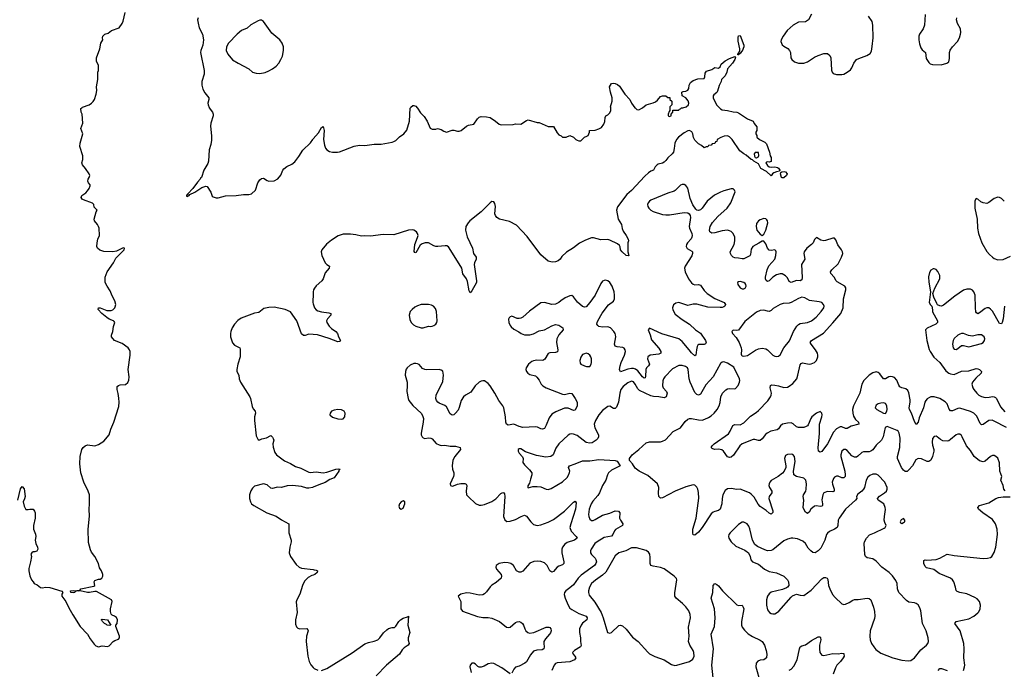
# Model space of a CAD drawing. Header units: inches. Extents: x 1834610 to 2027685, y 642842 to 774116.
# Tile 394 of 632: x 1986761 to 1997622, y 673804 to 680971. Entities that reach past the tile are written whole.
import ezdxf

# ---------------------------------------------------------------- set-up
doc = ezdxf.new("R2010")
doc.units = ezdxf.units.IN
doc.header["$MEASUREMENT"] = 0
for name, color, linetype in [('B9687', 7, 'Continuous'), ('B9688', 7, 'Continuous'), ('B9697', 7, 'Continuous'), ('B9698', 7, 'Continuous')]:
    doc.layers.add(name, color=color, linetype=linetype)

msp = doc.modelspace()

# ---------------------------------------------------------------- linework, layer by layer
at = {"layer": 'B9687', "color": 5, "elevation": 180}
for points in [[(1986742, 675670), (1986770, 675794), (1986790, 675822), (1986810, 675794), (1986821, 675710), (1986816, 675684), (1986801, 675650), (1986810, 675602), (1986830, 675565), (1986855, 675565), (1986872, 675572), (1986910, 675572), (1986925, 675550), (1986931, 675530), (1986931, 675470), (1986912, 675390), (1986912, 675350), (1986935, 675295), (1986938, 675270), (1986932, 675230), (1986938, 675190), (1986958, 675150), (1986962, 675130), (1986950, 675106), (1986930, 675098), (1986910, 675098), (1986894, 675090), (1986885, 675075), (1986891, 675050), (1986882, 674990), (1986863, 674917), (1986862, 674890), (1986874, 674834), (1986891, 674791), (1986911, 674770), (1986922, 674750), (1986954, 674734), (1986990, 674705), (1987010, 674701), (1987050, 674710), (1987092, 674708), (1987226, 674666), (1987238, 674650), (1987226, 674634), (1987227, 674610), (1987272, 674552), (1987302, 674482), (1987346, 674406), (1987430, 674277), (1987510, 674192), (1987539, 674139), (1987581, 674081), (1987601, 674061), (1987630, 674052), (1987670, 674061), (1987730, 674055), (1987750, 674062), (1987794, 674110), (1987810, 674121), (1987850, 674135), (1987864, 674150), (1987864, 674170), (1987823, 674277), (1987822, 674290), (1987835, 674310), (1987841, 674350), (1987830, 674374), (1987808, 674390), (1987781, 674401), (1987772, 674412), (1987762, 674442), (1987762, 674470), (1987783, 674550), (1987773, 674570), (1987610, 674662), (1987590, 674663), (1987531, 674650), (1987510, 674650), (1987430, 674668), (1987391, 674669), (1987377, 674663), (1987365, 674650), (1987350, 674646), (1987327, 674650), (1987323, 674670), (1987355, 674675), (1987410, 674670), (1987425, 674675), (1987435, 674690), (1987579, 674721), (1987589, 674730), (1987582, 674770), (1987590, 674782), (1987630, 674798), (1987650, 674798), (1987668, 674810), (1987678, 674830), (1987678, 674850), (1987662, 674890), (1987642, 674922), (1987629, 674970), (1987590, 675048), (1987555, 675095), (1987542, 675122), (1987521, 675201), (1987518, 675350), (1987532, 675492), (1987526, 675570), (1987532, 675630), (1987530, 675730), (1987518, 675770), (1987470, 675870), (1987434, 675970), (1987424, 676070), (1987427, 676153), (1987447, 676230), (1987461, 676250), (1987483, 676270), (1987510, 676281), (1987590, 676270), (1987630, 676283), (1987690, 676321), (1987750, 676390), (1987766, 676454), (1987799, 676530), (1987855, 676705), (1987858, 676750), (1987854, 676794), (1987848, 676848), (1987836, 676890), (1987838, 676922), (1987850, 676936), (1987870, 676944), (1987930, 676947), (1987953, 676967), (1987966, 676994), (1987968, 677030), (1987958, 677110), (1987981, 677270), (1987980, 677310), (1987971, 677330), (1987956, 677350), (1987890, 677398), (1987807, 677430), (1987773, 677470), (1987775, 677490), (1987790, 677530), (1987795, 677585), (1987809, 677630), (1987802, 677642), (1987795, 677650), (1987750, 677665), (1987724, 677684), (1987666, 677730), (1987628, 677772), (1987629, 677790), (1987650, 677790), (1987723, 677763), (1987770, 677762), (1987790, 677770), (1987810, 677790), (1987816, 677804), (1987820, 677830), (1987811, 677870), (1987783, 677923), (1987761, 677981), (1987726, 678030), (1987705, 678070), (1987703, 678130), (1987727, 678190), (1987797, 678290), (1987822, 678338), (1987915, 678430), (1987918, 678450), (1987910, 678454), (1987896, 678450), (1987830, 678418), (1987790, 678411), (1987690, 678414), (1987647, 678427), (1987621, 678450), (1987614, 678470), (1987615, 678510), (1987623, 678550), (1987641, 678590), (1987637, 678670), (1987632, 678690), (1987620, 678710), (1987586, 678750), (1987583, 678770), (1987604, 678850), (1987615, 678870), (1987584, 678904), (1987579, 678930), (1987566, 678946), (1987464, 678984), (1987452, 678990), (1987440, 679010), (1987447, 679030), (1987490, 679059), (1987510, 679082), (1987528, 679110), (1987537, 679137), (1987537, 679150), (1987522, 679170), (1987514, 679190), (1987515, 679210), (1987529, 679231), (1987534, 679250), (1987529, 679270), (1987489, 679330), (1987455, 679370), (1987445, 679390), (1987457, 679430), (1987457, 679470), (1987426, 679570), (1987429, 679610), (1987456, 679710), (1987434, 679770), (1987457, 679830), (1987449, 679930), (1987439, 679950), (1987435, 679990), (1987446, 680000)], [(1988852, 680000), (1988888, 679950), (1988896, 679930), (1988895, 679910), (1988871, 679829), (1988865, 679795), (1988878, 679690), (1988877, 679643), (1988868, 679592), (1988850, 679534), (1988844, 679410), (1988837, 679383), (1988791, 679310), (1988765, 679230), (1988757, 679223), (1988753, 679210), (1988721, 679179), (1988672, 679108), (1988617, 679050), (1988617, 679043), (1988610, 679041), (1988602, 679030), (1988603, 679023), (1988610, 679021), (1988629, 679030), (1988638, 679042), (1988692, 679068), (1988770, 679119), (1988813, 679133), (1988831, 679130), (1988868, 679068), (1988885, 679025), (1988896, 679016), (1988927, 679007), (1988950, 679006), (1989030, 679026), (1989150, 679032), (1989230, 679042), (1989290, 679042), (1989319, 679050), (1989363, 679090), (1989387, 679170), (1989410, 679203), (1989430, 679219), (1989450, 679221), (1989490, 679195), (1989510, 679188), (1989570, 679193), (1989610, 679214), (1989643, 679257), (1989664, 679310), (1989675, 679325), (1989707, 679350), (1989763, 679377), (1989796, 679404), (1989840, 679460), (1989885, 679530), (1989968, 679612), (1989995, 679650), (1990000, 679656)], [(1990000, 677970), (1989997, 677950), (1989996, 677850), (1990000, 677836)], [(1990000, 677498), (1989950, 677502), (1989910, 677488), (1989890, 677486), (1989870, 677506), (1989820, 677650), (1989750, 677746), (1989690, 677775), (1989570, 677800), (1989510, 677797), (1989456, 677784), (1989398, 677742), (1989350, 677732), (1989204, 677676), (1989168, 677652), (1989129, 677611), (1989104, 677570), (1989089, 677530), (1989085, 677510), (1989088, 677470), (1989110, 677404), (1989130, 677381), (1989190, 677350), (1989195, 677335), (1989195, 677250), (1989169, 677171), (1989156, 677110), (1989156, 677090), (1989179, 677050), (1989182, 677010), (1989197, 676970), (1989301, 676810), (1989308, 676790), (1989324, 676704), (1989336, 676676), (1989359, 676650), (1989363, 676630), (1989351, 676590), (1989351, 676550), (1989370, 676378), (1989390, 676334), (1989410, 676335), (1989434, 676346), (1989482, 676358), (1989530, 676382), (1989550, 676365), (1989559, 676350), (1989563, 676330), (1989553, 676290), (1989556, 676256), (1989575, 676195), (1989595, 676170), (1989684, 676104), (1989750, 676076), (1989803, 676043), (1989861, 676021), (1989950, 675980), (1989970, 675975), (1990000, 675978)], [(1990000, 675814), (1989990, 675810), (1989950, 675802), (1989930, 675802), (1989870, 675819), (1989771, 675831), (1989710, 675827), (1989650, 675810), (1989610, 675814), (1989590, 675811), (1989550, 675799), (1989530, 675804), (1989490, 675838), (1989450, 675851), (1989350, 675823), (1989330, 675803), (1989310, 675773), (1989297, 675730), (1989295, 675690), (1989306, 675650), (1989320, 675630), (1989345, 675610), (1989489, 675529), (1989590, 675494), (1989650, 675454), (1989730, 675410), (1989730, 675310), (1989755, 675230), (1989757, 675210), (1989741, 675150), (1989735, 675090), (1989748, 675048), (1989810, 674959), (1989844, 674930), (1989870, 674920), (1990000, 674904)], [(1990000, 674844), (1989982, 674838), (1989944, 674816), (1989903, 674777), (1989881, 674730), (1989850, 674632), (1989818, 674570), (1989812, 674548), (1989821, 674430), (1989802, 674350), (1989802, 674302), (1989813, 674273), (1989830, 674257), (1989850, 674250), (1989930, 674253), (1989941, 674241), (1989945, 674230), (1989925, 674170), (1989922, 674110), (1989940, 673950), (1989956, 673890), (1989972, 673852), (1990000, 673822)]]:
    msp.add_lwpolyline(points, dxfattribs=at)
msp.add_lwpolyline([(1987750, 674287), (1987727, 674290), (1987719, 674299), (1987695, 674310), (1987675, 674330), (1987667, 674347), (1987659, 674350), (1987670, 674357), (1987731, 674351), (1987765, 674290)], close=True, dxfattribs=at)
at = {"layer": 'B9688', "color": 5, "elevation": 180}
for points in [[(1987446, 680000), (1987454, 680006), (1987529, 680031), (1987552, 680048), (1987572, 680068), (1987585, 680090), (1987605, 680150), (1987613, 680190), (1987609, 680231), (1987625, 680310), (1987624, 680390), (1987629, 680411), (1987629, 680469), (1987609, 680509), (1987609, 680550), (1987645, 680650), (1987655, 680710), (1987678, 680750), (1987675, 680770), (1987679, 680790), (1987701, 680810), (1987737, 680823), (1987775, 680850), (1987858, 680882), (1987893, 680927), (1987904, 680956), (1987924, 681050)], [(1988730, 680990), (1988724, 680970), (1988729, 680931), (1988742, 680882), (1988778, 680810), (1988788, 680750), (1988783, 680690), (1988758, 680630), (1988757, 680610), (1988797, 680410), (1988795, 680370), (1988772, 680290), (1988769, 680250), (1988783, 680203), (1988803, 680163), (1988849, 680110), (1988849, 680090), (1988837, 680050), (1988840, 680030), (1988850, 680002), (1988852, 680000)]]:
    msp.add_lwpolyline(points, dxfattribs=at)
at = {"layer": 'B9688', "color": 5, "elevation": 220}
msp.add_lwpolyline([(1989430, 680964), (1989410, 680964), (1989390, 680959), (1989310, 680914), (1989270, 680878), (1989209, 680851), (1989159, 680810), (1989063, 680710), (1989044, 680670), (1989039, 680630), (1989057, 680590), (1989110, 680529), (1989170, 680490), (1989289, 680430), (1989330, 680392), (1989370, 680382), (1989410, 680378), (1989470, 680389), (1989510, 680405), (1989551, 680429), (1989590, 680458), (1989618, 680490), (1989643, 680530), (1989660, 680570), (1989670, 680630), (1989670, 680670), (1989655, 680710), (1989630, 680748), (1989543, 680823), (1989450, 680949)], close=True, dxfattribs=at)
at = {"layer": 'B9697', "color": 5}
for points, elevation in [([(1994479, 680000), (1994490, 679986), (1994510, 679977), (1994570, 679970), (1994630, 679953), (1994670, 679951), (1994690, 679944), (1994790, 679878), (1994852, 679850), (1994864, 679824), (1994893, 679787), (1994894, 679750), (1994882, 679730), (1994882, 679710), (1994892, 679692), (1994893, 679673), (1994922, 679650), (1994980, 679620), (1995000, 679600), (1995031, 679510), (1995039, 679470), (1995051, 679450), (1995050, 679408), (1995030, 679399), (1995010, 679404), (1995000, 679400), (1994991, 679390), (1995010, 679363), (1995028, 679348), (1995050, 679345), (1995090, 679348), (1995121, 679341), (1995133, 679333), (1995146, 679310), (1995142, 679298), (1995110, 679293), (1995080, 679280), (1995066, 679270), (1995049, 679249), (1994997, 679297), (1994935, 679330), (1994910, 679379), (1994858, 679410), (1994844, 679424), (1994830, 679429), (1994776, 679476), (1994750, 679490), (1994705, 679525), (1994619, 679650), (1994590, 679678), (1994570, 679688), (1994533, 679687), (1994494, 679670), (1994454, 679650), (1994452, 679628), (1994438, 679622), (1994430, 679606), (1994398, 679602), (1994390, 679586), (1994358, 679582), (1994352, 679568), (1994333, 679567), (1994310, 679558), (1994283, 679583), (1994250, 679602), (1994210, 679642), (1994194, 679670), (1994187, 679710), (1994175, 679735), (1994150, 679747), (1994130, 679745), (1994090, 679723), (1994027, 679673), (1994006, 679650), (1993987, 679610), (1993982, 679550), (1993973, 679510), (1993959, 679490), (1993912, 679448), (1993890, 679417), (1993870, 679398), (1993850, 679388), (1993804, 679376), (1993792, 679368), (1993772, 679348), (1993751, 679310), (1993722, 679298), (1993698, 679282), (1993657, 679243), (1993510, 679087), (1993458, 679042), (1993355, 678905), (1993345, 678870), (1993362, 678770), (1993398, 678710), (1993406, 678666), (1993418, 678638), (1993452, 678590), (1993474, 678550), (1993475, 678530), (1993469, 678510), (1993470, 678410), (1993481, 678370), (1993475, 678365), (1993450, 678370), (1993405, 678410), (1993390, 678430), (1993385, 678465), (1993379, 678479), (1993357, 678497), (1993270, 678538), (1993250, 678544), (1993170, 678543), (1993090, 678565), (1993070, 678563), (1993001, 678539), (1992936, 678504), (1992870, 678452), (1992794, 678406), (1992743, 678357), (1992724, 678330), (1992699, 678310), (1992670, 678300), (1992636, 678296), (1992590, 678307), (1992510, 678378), (1992358, 678578), (1992243, 678703), (1992165, 678745), (1992055, 678770), (1992025, 678790), (1992009, 678809), (1992004, 678830), (1992008, 678910), (1992002, 678942), (1991990, 678963), (1991970, 678964), (1991950, 678950), (1991850, 678850), (1991727, 678750), (1991708, 678730), (1991684, 678690), (1991679, 678650), (1991696, 678576), (1991755, 678450), (1991766, 678390), (1991796, 678350), (1991795, 678330), (1991779, 678290), (1991775, 678270), (1991801, 678090), (1991800, 678070), (1991750, 677981), (1991730, 677959), (1991720, 677980), (1991701, 678081), (1991688, 678110), (1991650, 678167), (1991637, 678230), (1991629, 678249), (1991490, 678463), (1991474, 678474), (1991456, 678476), (1991373, 678467), (1991350, 678469), (1991330, 678475), (1991270, 678509), (1991232, 678508), (1991202, 678498), (1991178, 678482), (1991130, 678398), (1991121, 678401), (1991113, 678413), (1991118, 678490), (1991151, 678569), (1991155, 678590), (1991151, 678610), (1991139, 678630), (1991110, 678648), (1991090, 678652), (1991050, 678647), (1990890, 678597), (1990770, 678599), (1990630, 678583), (1990570, 678586), (1990530, 678581), (1990470, 678596), (1990410, 678604), (1990330, 678606), (1990275, 678585), (1990202, 678538), (1990147, 678493), (1990094, 678430), (1990088, 678410), (1990095, 678370), (1990130, 678288), (1990150, 678268), (1990177, 678250), (1990176, 678230), (1990130, 678177), (1990107, 678113), (1990094, 678090), (1990030, 678033), (1990013, 678010), (1990003, 677990), (1990000, 677970)], 180), ([(1990000, 679656), (1990058, 679722), (1990090, 679782), (1990110, 679792), (1990121, 679750), (1990114, 679650), (1990125, 679585), (1990135, 679555), (1990150, 679534), (1990178, 679518), (1990210, 679510), (1990268, 679508), (1990290, 679512), (1990450, 679576), (1990510, 679587), (1990570, 679582), (1990670, 679599), (1990750, 679597), (1990870, 679619), (1990890, 679627), (1990910, 679639), (1990950, 679679), (1990999, 679710), (1991030, 679751), (1991062, 679850), (1991067, 679993), (1991071, 680000)], 180), ([(1991146, 680000), (1991150, 679996), (1991184, 679944), (1991223, 679903), (1991256, 679850), (1991290, 679774), (1991310, 679762), (1991350, 679762), (1991370, 679771), (1991410, 679758), (1991440, 679740), (1991470, 679731), (1991530, 679751), (1991550, 679751), (1991590, 679739), (1991610, 679740), (1991630, 679748), (1991690, 679796), (1991710, 679806), (1991770, 679818), (1991810, 679878), (1991830, 679896), (1991850, 679901), (1991910, 679899), (1991950, 679891), (1992010, 679851), (1992050, 679818), (1992071, 679811), (1992205, 679815), (1992230, 679821), (1992290, 679819), (1992350, 679858), (1992370, 679865), (1992470, 679836), (1992490, 679836), (1992590, 679791), (1992651, 679791), (1992690, 679722), (1992710, 679702), (1992734, 679690), (1992750, 679674), (1992790, 679674), (1992830, 679692), (1992870, 679674), (1992894, 679650), (1992910, 679642), (1992930, 679634), (1992950, 679634), (1992990, 679674), (1993016, 679684), (1993030, 679694), (1993046, 679730), (1993046, 679750), (1993110, 679752), (1993150, 679765), (1993177, 679783), (1993203, 679817), (1993214, 679846), (1993218, 679890), (1993228, 679910), (1993250, 679922), (1993270, 679942), (1993281, 679970), (1993280, 680000)], 180), ([(1993548, 680000), (1993550, 679998), (1993570, 679981), (1993590, 679976), (1993630, 679999), (1993632, 680000)], 180), ([(1993934, 680000), (1993934, 679970), (1993924, 679956), (1993914, 679930), (1993914, 679910), (1993930, 679902), (1993946, 679910), (1993946, 679930), (1993966, 679950), (1993967, 679973), (1994030, 679974), (1994036, 679984), (1994050, 679986), (1994063, 679997), (1994076, 680000)], 180), ([(1997646, 676470), (1997510, 676543), (1997489, 676551), (1997450, 676550), (1997390, 676504), (1997370, 676500), (1997356, 676516), (1997318, 676598), (1997285, 676630), (1997250, 676647), (1997130, 676683), (1997110, 676682), (1997050, 676654), (1997030, 676654), (1997015, 676675), (1996991, 676731), (1996970, 676756), (1996910, 676793), (1996850, 676810), (1996811, 676809), (1996797, 676803), (1996771, 676789), (1996756, 676770), (1996745, 676750), (1996729, 676690), (1996683, 676577), (1996670, 676529), (1996650, 676506), (1996630, 676536), (1996599, 676630), (1996575, 676670), (1996573, 676690), (1996584, 676750), (1996583, 676777), (1996570, 676853), (1996559, 676879), (1996537, 676897), (1996490, 676909), (1996470, 676921), (1996458, 676938), (1996435, 676995), (1996410, 677024), (1996390, 677032), (1996370, 677034), (1996350, 677031), (1996310, 677008), (1996290, 677008), (1996250, 677065), (1996230, 677080), (1996210, 677084), (1996170, 677074), (1996130, 677050), (1996074, 676990), (1996052, 676948), (1996028, 676850), (1995957, 676710), (1995948, 676670), (1995950, 676630), (1995958, 676598), (1995980, 676560), (1996012, 676530), (1996017, 676510), (1995933, 676487), (1995890, 676459), (1995870, 676462), (1995830, 676480), (1995810, 676479), (1995770, 676455), (1995739, 676421), (1995670, 676291), (1995610, 676205), (1995590, 676199), (1995572, 676212), (1995567, 676247), (1995585, 676405), (1995585, 676510), (1995610, 676590), (1995612, 676610), (1995610, 676630), (1995590, 676647), (1995550, 676630), (1995500, 676590), (1995487, 676570), (1995459, 676501), (1995451, 676489), (1995438, 676482), (1995410, 676473), (1995350, 676470), (1995330, 676478), (1995293, 676513), (1995270, 676522), (1995230, 676521), (1995177, 676510), (1995152, 676490), (1995130, 676455), (1995116, 676444), (1995047, 676430), (1995005, 676410), (1994986, 676394), (1994950, 676345), (1994930, 676327), (1994910, 676327), (1994870, 676340), (1994850, 676339), (1994730, 676291), (1994704, 676270), (1994634, 676166), (1994610, 676146), (1994590, 676141), (1994567, 676147), (1994524, 676210), (1994505, 676225), (1994470, 676232), (1994426, 676230), (1994399, 676239), (1994389, 676250), (1994401, 676270), (1994423, 676290), (1994578, 676402), (1994599, 676430), (1994628, 676492), (1994650, 676503), (1994710, 676502), (1994750, 676524), (1994822, 676598), (1994884, 676636), (1994910, 676658), (1995014, 676766), (1995044, 676810), (1995051, 676830), (1995053, 676850), (1995041, 676910), (1995044, 676936), (1995059, 676941), (1995090, 676938), (1995131, 676931), (1995190, 676913), (1995230, 676916), (1995250, 676926), (1995290, 676956), (1995332, 677010), (1995346, 677050), (1995370, 677164), (1995382, 677178), (1995395, 677185), (1995468, 677172), (1995490, 677174), (1995530, 677190), (1995550, 677210), (1995564, 677250), (1995565, 677270), (1995560, 677290), (1995539, 677330), (1995490, 677390), (1995482, 677410), (1995495, 677430), (1995627, 677513), (1995732, 677628), (1995817, 677730), (1995843, 677790), (1995848, 677892), (1995874, 677990), (1995873, 678013), (1995864, 678030), (1995778, 678078), (1995767, 678090), (1995745, 678130), (1995707, 678170), (1995705, 678190), (1995718, 678210), (1995790, 678277), (1995827, 678350), (1995839, 678390), (1995837, 678410), (1995827, 678430), (1995785, 678485), (1995763, 678543), (1995750, 678559), (1995730, 678562), (1995650, 678533), (1995630, 678531), (1995597, 678537), (1995550, 678569), (1995530, 678546), (1995513, 678510), (1995497, 678490), (1995445, 678450), (1995415, 678410), (1995410, 678390), (1995420, 678330), (1995384, 678270), (1995393, 678127), (1995390, 678100), (1995370, 678090), (1995330, 678095), (1995270, 678070), (1995250, 678082), (1995230, 678123), (1995210, 678146), (1995170, 678165), (1995150, 678166), (1995110, 678156), (1995070, 678130), (1995030, 678091), (1995010, 678081), (1994995, 678095), (1994988, 678110), (1994987, 678130), (1995005, 678210), (1995026, 678254), (1995089, 678330), (1995102, 678370), (1995105, 678410), (1995102, 678422), (1995090, 678433), (1995050, 678424), (1995027, 678427), (1995011, 678451), (1994990, 678498), (1994970, 678527), (1994950, 678529), (1994915, 678505), (1994848, 678470), (1994830, 678439), (1994821, 678379), (1994814, 678366), (1994802, 678358), (1994750, 678334), (1994730, 678333), (1994690, 678341), (1994650, 678342), (1994630, 678350), (1994611, 678370), (1994600, 678390), (1994598, 678410), (1994641, 678490), (1994650, 678530), (1994649, 678570), (1994630, 678613), (1994610, 678633), (1994590, 678643), (1994570, 678647), (1994510, 678642), (1994430, 678619), (1994396, 678616), (1994375, 678630), (1994371, 678650), (1994379, 678690), (1994405, 678735), (1994462, 678798), (1994564, 678890), (1994606, 678950), (1994652, 679070), (1994647, 679090), (1994630, 679104), (1994610, 679104), (1994530, 679083), (1994490, 679067), (1994427, 679033), (1994345, 678970), (1994290, 678890), (1994270, 678873), (1994250, 678865), (1994230, 678870), (1994219, 678879), (1994187, 678927), (1994158, 678998), (1994131, 679111), (1994110, 679141), (1994090, 679151), (1994070, 679152), (1994050, 679144), (1993993, 679087), (1993981, 679079), (1993910, 679056), (1993722, 678978), (1993709, 678970), (1993692, 678950), (1993686, 678930), (1993689, 678910), (1993700, 678890), (1993722, 678870), (1993750, 678855), (1993850, 678822), (1993890, 678816), (1993930, 678818), (1994090, 678843), (1994130, 678838), (1994147, 678827), (1994156, 678810), (1994159, 678790), (1994144, 678690), (1994148, 678670), (1994176, 678610), (1994180, 678590), (1994177, 678570), (1994167, 678553), (1994126, 678510), (1994116, 678490), (1994112, 678470), (1994125, 678445), (1994176, 678416), (1994181, 678410), (1994183, 678390), (1994174, 678366), (1994100, 678250), (1994094, 678230), (1994103, 678190), (1994139, 678110), (1994170, 678068), (1994190, 678053), (1994210, 678045), (1994250, 678048), (1994270, 678043), (1994310, 677982), (1994346, 677950), (1994430, 677895), (1994533, 677850), (1994548, 677830), (1994540, 677810), (1994530, 677802), (1994510, 677795), (1994486, 677794), (1994350, 677799), (1994230, 677832), (1994190, 677832), (1994130, 677819), (1994030, 677849), (1993997, 677843), (1993974, 677826), (1993962, 677790), (1993965, 677770), (1993990, 677723), (1994070, 677663), (1994151, 677611), (1994215, 677550), (1994272, 677512), (1994326, 677430), (1994334, 677410), (1994325, 677395), (1994310, 677389), (1994252, 677388), (1994241, 677379), (1994234, 677366), (1994226, 677330), (1994220, 677270), (1994210, 677261), (1994170, 677294), (1994146, 677330), (1994070, 677419), (1994032, 677450), (1993845, 677505), (1993710, 677567), (1993693, 677550), (1993715, 677495), (1993730, 677437), (1993810, 677347), (1993833, 677310), (1993833, 677290), (1993810, 677280), (1993717, 677270), (1993690, 677250), (1993687, 677230), (1993707, 677170), (1993696, 677150), (1993677, 677130), (1993668, 677110), (1993665, 677035), (1993659, 677021), (1993650, 677014), (1993630, 677032), (1993578, 677098), (1993555, 677115), (1993530, 677123), (1993510, 677124), (1993470, 677116), (1993387, 677087), (1993377, 677110), (1993383, 677150), (1993394, 677190), (1993434, 677270), (1993443, 677310), (1993440, 677330), (1993427, 677347), (1993414, 677354), (1993350, 677362), (1993330, 677370), (1993324, 677390), (1993336, 677470), (1993334, 677494), (1993330, 677510), (1993316, 677530), (1993279, 677570), (1993250, 677581), (1993190, 677579), (1993150, 677586), (1993137, 677597), (1993129, 677610), (1993130, 677630), (1993137, 677650), (1993187, 677733), (1993257, 677823), (1993310, 677864), (1993323, 677890), (1993323, 677930), (1993317, 677970), (1993298, 678030), (1993270, 678072), (1993250, 678090), (1993224, 678096), (1993210, 678095), (1993190, 678085), (1993170, 678062), (1993108, 677932), (1993051, 677849), (1993010, 677803), (1992990, 677798), (1992970, 677805), (1992915, 677855), (1992870, 677912), (1992850, 677927), (1992830, 677925), (1992777, 677903), (1992730, 677869), (1992710, 677850), (1992670, 677831), (1992630, 677830), (1992550, 677851), (1992510, 677846), (1992384, 677756), (1992311, 677689), (1992290, 677677), (1992270, 677673), (1992250, 677675), (1992190, 677698), (1992170, 677694), (1992159, 677681), (1992153, 677667), (1992157, 677630), (1992170, 677595), (1992181, 677581), (1992210, 677558), (1992268, 677528), (1992291, 677510), (1992330, 677495), (1992390, 677495), (1992430, 677504), (1992490, 677538), (1992550, 677549), (1992630, 677594), (1992670, 677608), (1992710, 677599), (1992753, 677570), (1992755, 677550), (1992707, 677493), (1992687, 677450), (1992682, 677410), (1992698, 677330), (1992693, 677307), (1992670, 677299), (1992610, 677296), (1992592, 677288), (1992555, 677225), (1992530, 677211), (1992467, 677213), (1992430, 677207), (1992410, 677199), (1992372, 677170), (1992348, 677130), (1992345, 677110), (1992350, 677091), (1992365, 677070), (1992390, 677055), (1992450, 677040), (1992467, 677027), (1992493, 676993), (1992512, 676950), (1992530, 676930), (1992570, 676910), (1992750, 676840), (1992770, 676837), (1992830, 676850), (1992850, 676848), (1992890, 676790), (1992909, 676750), (1992909, 676710), (1992890, 676662), (1992870, 676660), (1992810, 676686), (1992770, 676685), (1992675, 676645), (1992630, 676618), (1992601, 676579), (1992570, 676496), (1992550, 676460), (1992528, 676452), (1992510, 676456), (1992474, 676474), (1992450, 676479), (1992310, 676473), (1992270, 676483), (1992210, 676510), (1992150, 676496), (1992130, 676509), (1992123, 676530), (1992119, 676590), (1992100, 676690), (1992092, 676710), (1992048, 676768), (1992003, 676850), (1991950, 676931), (1991930, 676957), (1991890, 676987), (1991870, 676988), (1991850, 676984), (1991830, 676970), (1991787, 676930), (1991737, 676863), (1991680, 676830), (1991655, 676810), (1991630, 676770), (1991609, 676691), (1991597, 676663), (1991570, 676628), (1991550, 676612), (1991530, 676607), (1991510, 676623), (1991470, 676699), (1991450, 676716), (1991390, 676740), (1991372, 676752), (1991357, 676770), (1991351, 676790), (1991355, 676830), (1991430, 676979), (1991437, 677050), (1991430, 677092), (1991410, 677105), (1991390, 677110), (1991250, 677106), (1991230, 677110), (1991204, 677124), (1991166, 677166), (1991150, 677175), (1991130, 677178), (1991110, 677177), (1991070, 677158), (1991037, 677130), (1991026, 677114), (1991016, 677090), (1991013, 677050), (1991035, 676970), (1991037, 676930), (1991032, 676870), (1991045, 676790), (1991055, 676770), (1991096, 676716), (1991188, 676628), (1991203, 676603), (1991214, 676570), (1991212, 676530), (1991191, 676410), (1991191, 676390), (1991199, 676370), (1991210, 676356), (1991230, 676351), (1991270, 676357), (1991295, 676355), (1991310, 676347), (1991356, 676296), (1991390, 676279), (1991410, 676274), (1991450, 676276), (1991510, 676267), (1991570, 676265), (1991619, 676250), (1991623, 676230), (1991560, 676150), (1991539, 676110), (1991530, 676050), (1991537, 676010), (1991550, 675970), (1991551, 675950), (1991547, 675930), (1991511, 675850), (1991512, 675830), (1991530, 675824), (1991547, 675827), (1991590, 675845), (1991627, 675853), (1991670, 675852), (1991686, 675846), (1991695, 675830), (1991685, 675770), (1991690, 675730), (1991710, 675705), (1991790, 675633), (1991830, 675614), (1991850, 675614), (1991890, 675623), (1991970, 675656), (1992014, 675686), (1992070, 675742), (1992090, 675755), (1992101, 675750), (1992110, 675738), (1992111, 675711), (1992097, 675490), (1992111, 675451), (1992136, 675436), (1992170, 675438), (1992230, 675456), (1992291, 675491), (1992330, 675506), (1992353, 675493), (1992398, 675430), (1992430, 675402), (1992470, 675391), (1992510, 675398), (1992590, 675426), (1992650, 675456), (1992771, 675549), (1992870, 675648), (1992890, 675659), (1992899, 675639), (1992893, 675570), (1992839, 675410), (1992831, 675370), (1992846, 675326), (1992901, 675270), (1992911, 675250), (1992881, 675230), (1992799, 675201), (1992776, 675184), (1992750, 675150), (1992743, 675130), (1992740, 675090), (1992765, 674990), (1992763, 674970), (1992750, 674955), (1992710, 674942), (1992690, 674930), (1992650, 674884), (1992630, 674875), (1992610, 674889), (1992581, 674950), (1992550, 674978), (1992510, 674993), (1992470, 674997), (1992433, 674993), (1992390, 674973), (1992310, 674887), (1992290, 674877), (1992270, 674876), (1992243, 674890), (1992209, 674949), (1992180, 674970), (1992150, 674978), (1992110, 674981), (1992049, 674971), (1992018, 674950), (1992012, 674930), (1992020, 674910), (1992072, 674850), (1992077, 674830), (1992073, 674810), (1992018, 674762), (1991970, 674733), (1991950, 674715), (1991910, 674657), (1991890, 674636), (1991870, 674624), (1991830, 674620), (1991730, 674644), (1991690, 674647), (1991627, 674633), (1991599, 674610), (1991626, 674550), (1991626, 674470), (1991645, 674445), (1991810, 674387), (1991870, 674375), (1991930, 674376), (1991970, 674368), (1992053, 674330), (1992130, 674270), (1992150, 674265), (1992170, 674270), (1992230, 674319), (1992250, 674329), (1992270, 674330), (1992290, 674324), (1992308, 674308), (1992319, 674290), (1992332, 674250), (1992345, 674230), (1992368, 674210), (1992384, 674204), (1992432, 674208), (1992570, 674269), (1992598, 674270), (1992610, 674264), (1992620, 674250), (1992622, 674230), (1992615, 674205), (1992606, 674190), (1992560, 674140), (1992544, 674110), (1992541, 674090), (1992545, 674050), (1992542, 674030), (1992523, 674017), (1992464, 674016), (1992430, 674005), (1992395, 673965), (1992350, 673888), (1992334, 673870), (1992270, 673838), (1992230, 673826), (1992213, 673807), (1992190, 673760)], 220), ([(1997622, 678970), (1997590, 678998), (1997570, 679008), (1997550, 679011), (1997510, 678997), (1997450, 678953), (1997430, 678944), (1997390, 678951), (1997363, 678963), (1997330, 678989), (1997310, 678997), (1997306, 678994), (1997295, 678970), (1997297, 678890), (1997323, 678770), (1997327, 678670), (1997337, 678610), (1997373, 678510), (1997430, 678415), (1997459, 678379), (1997490, 678350), (1997510, 678337), (1997550, 678323), (1997610, 678324), (1997690, 678360)], 220), ([(1997625, 677810), (1997608, 677672), (1997597, 677630), (1997590, 677615), (1997570, 677620), (1997490, 677755), (1997470, 677778), (1997450, 677791), (1997430, 677793), (1997410, 677785), (1997350, 677735), (1997330, 677727), (1997316, 677736), (1997309, 677749), (1997303, 677790), (1997302, 677930), (1997284, 677970), (1997270, 677985), (1997250, 677996), (1997210, 677998), (1997170, 677985), (1997078, 677922), (1996950, 677820), (1996930, 677811), (1996910, 677812), (1996886, 677826), (1996878, 677838), (1996844, 677910), (1996834, 677950), (1996855, 678010), (1996910, 678110), (1996912, 678150), (1996890, 678193), (1996870, 678213), (1996850, 678223), (1996838, 678222), (1996810, 678209), (1996797, 678183), (1996787, 678133), (1996790, 678074), (1996806, 677970), (1996793, 677850), (1996806, 677826), (1996821, 677810), (1996831, 677770), (1996831, 677749), (1996884, 677650), (1996885, 677630), (1996868, 677610), (1996772, 677568), (1996751, 677550), (1996766, 677430), (1996792, 677332), (1996803, 677310), (1996846, 677246), (1996911, 677190), (1996977, 677097), (1997010, 677071), (1997030, 677062), (1997070, 677056), (1997150, 677092), (1997230, 677096), (1997310, 677123), (1997330, 677120), (1997350, 677110), (1997370, 677090), (1997368, 677070), (1997306, 677014), (1997272, 676970), (1997265, 676950), (1997275, 676910), (1997286, 676890), (1997319, 676850), (1997342, 676830), (1997370, 676815), (1997410, 676804), (1997455, 676805), (1997492, 676812), (1997510, 676810), (1997523, 676803), (1997535, 676790), (1997581, 676701), (1997626, 676646)], 220), ([(1990000, 677836), (1990012, 677792), (1990030, 677770), (1990050, 677758), (1990090, 677747), (1990170, 677738), (1990193, 677730), (1990194, 677710), (1990156, 677670), (1990147, 677650), (1990149, 677630), (1990175, 677590), (1990202, 677562), (1990248, 677530), (1990268, 677510), (1990279, 677470), (1990301, 677430), (1990296, 677424), (1990290, 677419), (1990270, 677417), (1990174, 677454), (1990046, 677494), (1990000, 677498)], 180), ([(1997630, 675773), (1997618, 675790), (1997611, 675830), (1997584, 675890), (1997594, 675930), (1997574, 675990), (1997570, 676082), (1997550, 676132), (1997530, 676152), (1997510, 676161), (1997490, 676161), (1997470, 676150), (1997410, 676099), (1997387, 676093), (1997350, 676104), (1997290, 676151), (1997250, 676217), (1997206, 676270), (1997158, 676370), (1997150, 676383), (1997130, 676397), (1997110, 676398), (1997090, 676392), (1997030, 676338), (1997010, 676325), (1996990, 676320), (1996944, 676324), (1996918, 676338), (1996881, 676370), (1996870, 676376), (1996850, 676372), (1996830, 676350), (1996825, 676310), (1996830, 676276), (1996846, 676230), (1996846, 676210), (1996830, 676150), (1996810, 676110), (1996790, 676095), (1996770, 676097), (1996710, 676127), (1996670, 676130), (1996646, 676114), (1996611, 676049), (1996570, 676005), (1996550, 675985), (1996530, 675986), (1996510, 676002), (1996487, 676030), (1996442, 676130), (1996443, 676150), (1996471, 676250), (1996472, 676352), (1996463, 676410), (1996451, 676431), (1996439, 676439), (1996330, 676483), (1996308, 676470), (1996287, 676370), (1996268, 676332), (1996210, 676276), (1996170, 676225), (1996150, 676210), (1996130, 676204), (1996070, 676202), (1996050, 676196), (1996006, 676154), (1995990, 676145), (1995970, 676143), (1995939, 676159), (1995890, 676217), (1995870, 676230), (1995850, 676228), (1995830, 676211), (1995818, 676170), (1995819, 676150), (1995864, 675990), (1995868, 675950), (1995865, 675930), (1995850, 675916), (1995830, 675918), (1995790, 675933), (1995770, 675933), (1995750, 675924), (1995738, 675910), (1995722, 675870), (1995725, 675845), (1995747, 675790), (1995746, 675770), (1995730, 675762), (1995670, 675765), (1995632, 675750), (1995622, 675730), (1995608, 675672), (1995617, 675630), (1995615, 675610), (1995610, 675604), (1995590, 675601), (1995550, 675606), (1995530, 675603), (1995489, 675571), (1995470, 675538), (1995455, 675525), (1995450, 675522), (1995430, 675536), (1995409, 675569), (1995404, 675590), (1995411, 675670), (1995403, 675710), (1995407, 675730), (1995431, 675769), (1995436, 675790), (1995440, 675850), (1995432, 675890), (1995411, 675911), (1995331, 675931), (1995302, 675950), (1995295, 675990), (1995316, 676096), (1995309, 676150), (1995290, 676173), (1995270, 676177), (1995230, 676174), (1995210, 676163), (1995196, 676130), (1995213, 676050), (1995213, 676030), (1995195, 675990), (1995174, 675966), (1995129, 675931), (1995052, 675888), (1995035, 675870), (1995027, 675850), (1995024, 675830), (1995032, 675810), (1995058, 675770), (1995058, 675750), (1995030, 675710), (1995026, 675690), (1995068, 675552), (1995068, 675532), (1995059, 675521), (1995050, 675515), (1995030, 675525), (1994996, 675556), (1994930, 675599), (1994907, 675627), (1994863, 675703), (1994830, 675736), (1994810, 675750), (1994710, 675790), (1994670, 675786), (1994610, 675799), (1994570, 675796), (1994542, 675778), (1994516, 675730), (1994508, 675690), (1994507, 675630), (1994488, 675572), (1994470, 675555), (1994430, 675546), (1994410, 675536), (1994390, 675518), (1994290, 675370), (1994250, 675318), (1994210, 675283), (1994190, 675289), (1994186, 675310), (1994188, 675350), (1994223, 675470), (1994251, 675691), (1994250, 675755), (1994242, 675790), (1994230, 675815), (1994210, 675834), (1994190, 675839), (1994110, 675818), (1993990, 675768), (1993850, 675695), (1993830, 675693), (1993810, 675710), (1993808, 675748), (1993813, 675810), (1993795, 675850), (1993690, 675941), (1993595, 675990), (1993550, 676023), (1993519, 676070), (1993487, 676107), (1993487, 676130), (1993518, 676170), (1993592, 676228), (1993670, 676302), (1993710, 676313), (1993830, 676315), (1993850, 676320), (1993883, 676337), (1993970, 676428), (1994050, 676468), (1994103, 676537), (1994130, 676562), (1994150, 676570), (1994170, 676572), (1994250, 676555), (1994290, 676554), (1994318, 676562), (1994358, 676582), (1994390, 676600), (1994423, 676630), (1994454, 676670), (1994475, 676710), (1994486, 676746), (1994495, 676810), (1994512, 676850), (1994550, 676888), (1994570, 676897), (1994590, 676902), (1994650, 676897), (1994658, 676902), (1994686, 676934), (1994701, 676970), (1994704, 676990), (1994700, 677010), (1994637, 677137), (1994570, 677182), (1994530, 677196), (1994510, 677192), (1994490, 677177), (1994409, 677030), (1994330, 676942), (1994270, 676841), (1994250, 676830), (1994230, 676835), (1994210, 676858), (1994156, 676970), (1994144, 677010), (1994135, 677110), (1994128, 677128), (1994105, 677145), (1994070, 677156), (1994030, 677155), (1993963, 677117), (1993877, 677030), (1993863, 677010), (1993855, 676985), (1993852, 676930), (1993858, 676910), (1993897, 676870), (1993902, 676850), (1993891, 676809), (1993879, 676801), (1993870, 676799), (1993810, 676809), (1993752, 676812), (1993722, 676822), (1993598, 676878), (1993578, 676898), (1993550, 676951), (1993530, 676976), (1993510, 676981), (1993470, 676963), (1993418, 676922), (1993391, 676889), (1993380, 676850), (1993368, 676750), (1993345, 676695), (1993330, 676682), (1993310, 676682), (1993270, 676707), (1993250, 676705), (1993190, 676660), (1993148, 676610), (1993113, 676550), (1993099, 676510), (1993107, 676467), (1993146, 676390), (1993147, 676370), (1993139, 676350), (1993120, 676330), (1993077, 676303), (1993050, 676298), (1993010, 676305), (1992910, 676382), (1992870, 676399), (1992850, 676401), (1992830, 676398), (1992810, 676386), (1992708, 676290), (1992675, 676245), (1992646, 676170), (1992621, 676150), (1992566, 676146), (1992463, 676163), (1992342, 676202), (1992290, 676235), (1992270, 676236), (1992261, 676230), (1992259, 676210), (1992270, 676187), (1992308, 676148), (1992313, 676130), (1992310, 676087), (1992330, 676059), (1992386, 676006), (1992409, 675970), (1992409, 675950), (1992397, 675903), (1992383, 675857), (1992367, 675827), (1992365, 675810), (1992370, 675806), (1992420, 675820), (1992470, 675821), (1992510, 675816), (1992570, 675790), (1992590, 675788), (1992622, 675798), (1992747, 675873), (1992799, 675921), (1992816, 675944), (1992826, 675974), (1992830, 675990), (1992816, 676030), (1992826, 676050), (1992890, 676070), (1992970, 676103), (1993050, 676103), (1993150, 676120), (1993328, 676108), (1993350, 676101), (1993384, 676050), (1993290, 675999), (1993256, 675970), (1993245, 675950), (1993228, 675892), (1993190, 675830), (1993158, 675750), (1993139, 675721), (1993082, 675658), (1993063, 675630), (1993043, 675570), (1993035, 675510), (1993038, 675490), (1993050, 675460), (1993070, 675446), (1993087, 675447), (1993110, 675457), (1993190, 675505), (1993270, 675528), (1993330, 675552), (1993368, 675548), (1993380, 675530), (1993379, 675470), (1993387, 675450), (1993415, 675410), (1993411, 675390), (1993335, 675345), (1993322, 675330), (1993305, 675290), (1993290, 675272), (1993210, 675259), (1993130, 675211), (1993104, 675190), (1993063, 675130), (1993057, 675110), (1993057, 675090), (1993069, 675070), (1993110, 675030), (1993117, 675017), (1993123, 674990), (1993117, 674970), (1993100, 674950), (1992956, 674844), (1992923, 674810), (1992870, 674737), (1992830, 674702), (1992784, 674670), (1992769, 674650), (1992767, 674630), (1992779, 674590), (1992810, 674510), (1992830, 674479), (1992850, 674464), (1992930, 674420), (1993008, 674390), (1993020, 674370), (1993016, 674350), (1992969, 674311), (1992953, 674290), (1992937, 674250), (1992936, 674210), (1992947, 674150), (1992946, 674110), (1992954, 674066), (1992946, 674050), (1992882, 674010), (1992859, 673990), (1992866, 673970), (1992885, 673950), (1992895, 673930), (1992880, 673910), (1992830, 673886), (1992690, 673876), (1992673, 673867), (1992658, 673850), (1992630, 673790)], 240), ([(1990000, 675978), (1990030, 675981), (1990110, 675973), (1990150, 675979), (1990250, 676012), (1990274, 676014), (1990296, 676010), (1990283, 675997), (1990282, 675990), (1990230, 675916), (1990183, 675897), (1990130, 675863), (1990060, 675840), (1990000, 675814)], 180), ([(1997170, 673790), (1997184, 673830), (1997186, 673850), (1997174, 673930), (1997180, 674030), (1997176, 674090), (1997134, 674230), (1997076, 674310), (1997090, 674333), (1997230, 674362), (1997286, 674390), (1997330, 674425), (1997341, 674439), (1997355, 674470), (1997361, 674510), (1997349, 674550), (1997321, 674581), (1997297, 674597), (1997210, 674637), (1997130, 674650), (1997102, 674662), (1997092, 674672), (1997085, 674710), (1997064, 674770), (1997050, 674790), (1997028, 674808), (1996902, 674862), (1996844, 674904), (1996764, 674924), (1996750, 674937), (1996735, 674970), (1996735, 675005), (1996749, 675011), (1996768, 675008), (1996870, 675015), (1996910, 675030), (1996990, 675074), (1997070, 675060), (1997390, 675027), (1997438, 675030), (1997470, 675039), (1997485, 675050), (1997510, 675091), (1997530, 675150), (1997546, 675290), (1997542, 675350), (1997523, 675410), (1997490, 675456), (1997386, 675530), (1997339, 675570), (1997329, 675590), (1997349, 675610), (1997450, 675642), (1997530, 675690), (1997559, 675701), (1997610, 675708), (1997688, 675708)], 240), ([(1990000, 674904), (1990010, 674903), (1990030, 674899), (1990046, 674890), (1990043, 674870), (1990016, 674850), (1990000, 674844)], 180), ([(1994411, 673710), (1994395, 673850), (1994413, 674030), (1994388, 674190), (1994425, 674275), (1994434, 674370), (1994424, 674470), (1994390, 674590), (1994408, 674650), (1994412, 674728), (1994429, 674750), (1994450, 674741), (1994470, 674724), (1994513, 674670), (1994670, 674515), (1994690, 674507), (1994731, 674510), (1994743, 674490), (1994747, 674470), (1994722, 674330), (1994724, 674290), (1994732, 674270), (1994756, 674236), (1994796, 674196), (1994846, 674166), (1994930, 674126), (1994950, 674110), (1994977, 674070), (1994996, 674010), (1995003, 673970), (1994999, 673930), (1994970, 673910), (1994930, 673905), (1994905, 673895), (1994885, 673870), (1994881, 673830), (1994930, 673661)], 240), ([(1990090, 673792), (1990150, 673812), (1990430, 673984), (1990570, 674086), (1990610, 674101), (1990670, 674114), (1990710, 674130), (1990735, 674150), (1990775, 674205), (1990810, 674241), (1990830, 674253), (1990870, 674266), (1990894, 674266), (1990910, 674278), (1990943, 674330), (1990961, 674350), (1990990, 674367), (1991038, 674382), (1991050, 674391), (1991043, 674290), (1991065, 674210), (1991047, 674150), (1991047, 674127), (1991056, 674090), (1991045, 674070), (1991001, 674039), (1990981, 674019), (1990949, 673970), (1990809, 673851), (1990694, 673730)], 180), ([(1995250, 673795), (1995270, 673805), (1995301, 673839), (1995337, 673910), (1995362, 674030), (1995370, 674050), (1995390, 674063), (1995430, 674073), (1995497, 674123), (1995570, 674162), (1995590, 674161), (1995596, 674150), (1995597, 674130), (1995583, 674070), (1995583, 674030), (1995588, 673988), (1995610, 673960), (1995630, 673956), (1995730, 673978), (1995790, 673976), (1995830, 673982), (1995850, 673978), (1995853, 673970), (1995855, 673950), (1995846, 673930), (1995815, 673890), (1995776, 673850), (1995761, 673819), (1995735, 673750)], 240), ([(1990000, 673822), (1990010, 673812), (1990050, 673794)], 180), ([(1992170, 673753), (1992079, 673819), (1991990, 673867), (1991970, 673873), (1991930, 673865), (1991883, 673837), (1991850, 673826), (1991830, 673827), (1991815, 673835), (1991790, 673860), (1991770, 673873), (1991750, 673871), (1991730, 673850), (1991726, 673830), (1991741, 673770)], 220), ([(1996894, 673790), (1996910, 673812), (1996930, 673812), (1996991, 673791)], 240)]:
    msp.add_lwpolyline(points, dxfattribs=dict(at, elevation=elevation))
for points, elevation in [([(1994873, 679507), (1994862, 679490), (1994865, 679465), (1994872, 679452), (1994890, 679445), (1994910, 679462), (1994913, 679470), (1994910, 679506)], 180), ([(1995170, 679225), (1995164, 679230), (1995154, 679270), (1995156, 679284), (1995168, 679292), (1995195, 679295), (1995210, 679291), (1995226, 679270), (1995221, 679250), (1995190, 679227)], 180), ([(1994970, 678776), (1994930, 678764), (1994909, 678750), (1994890, 678722), (1994883, 678690), (1994893, 678650), (1994930, 678603), (1994950, 678591), (1994970, 678604), (1994990, 678647), (1995012, 678730), (1995010, 678750), (1995002, 678762), (1994990, 678772)], 220), ([(1994710, 678083), (1994690, 678079), (1994678, 678070), (1994684, 678050), (1994710, 678014), (1994730, 678000), (1994750, 678002), (1994763, 678010), (1994774, 678030), (1994772, 678050), (1994762, 678062), (1994750, 678072)], 240), ([(1991270, 677830), (1991190, 677828), (1991150, 677815), (1991121, 677799), (1991090, 677775), (1991069, 677751), (1991059, 677710), (1991064, 677664), (1991078, 677630), (1991104, 677604), (1991130, 677590), (1991190, 677572), (1991210, 677572), (1991270, 677590), (1991290, 677586), (1991310, 677589), (1991330, 677596), (1991350, 677610), (1991362, 677630), (1991367, 677650), (1991359, 677750), (1991346, 677786), (1991327, 677810), (1991302, 677822)], 220), ([(1995390, 677908), (1995350, 677895), (1995270, 677850), (1995250, 677844), (1995182, 677838), (1995151, 677829), (1995074, 677786), (1995050, 677764), (1995030, 677753), (1995010, 677754), (1994970, 677767), (1994930, 677763), (1994890, 677743), (1994758, 677642), (1994690, 677547), (1994670, 677540), (1994630, 677545), (1994615, 677530), (1994622, 677510), (1994664, 677464), (1994696, 677410), (1994719, 677350), (1994723, 677330), (1994721, 677281), (1994723, 677270), (1994730, 677261), (1994750, 677259), (1994790, 677265), (1994876, 677324), (1994910, 677338), (1994950, 677346), (1994990, 677339), (1995010, 677330), (1995068, 677270), (1995090, 677257), (1995110, 677253), (1995130, 677259), (1995150, 677275), (1995191, 677350), (1995251, 677429), (1995297, 677530), (1995332, 677590), (1995350, 677608), (1995370, 677618), (1995450, 677629), (1995496, 677650), (1995545, 677690), (1995602, 677750), (1995630, 677790), (1995634, 677810), (1995629, 677830), (1995610, 677849), (1995578, 677858), (1995474, 677874), (1995422, 677902)], 240), ([(1997150, 677510), (1997130, 677502), (1997108, 677490), (1997070, 677452), (1997058, 677430), (1997049, 677390), (1997058, 677350), (1997070, 677336), (1997090, 677331), (1997110, 677343), (1997150, 677375), (1997170, 677377), (1997230, 677363), (1997370, 677397), (1997389, 677410), (1997404, 677430), (1997406, 677450), (1997399, 677470), (1997370, 677494), (1997330, 677495), (1997270, 677478), (1997227, 677487), (1997170, 677507)], 240), ([(1993010, 677290), (1992990, 677286), (1992970, 677276), (1992950, 677249), (1992938, 677210), (1992942, 677182), (1992951, 677170), (1992990, 677150), (1993015, 677145), (1993050, 677146), (1993065, 677170), (1993069, 677190), (1993067, 677230), (1993061, 677250), (1993049, 677270), (1993030, 677284)], 240), ([(1996290, 676745), (1996260, 676740), (1996230, 676732), (1996210, 676717), (1996199, 676690), (1996216, 676670), (1996290, 676631), (1996310, 676627), (1996326, 676650), (1996331, 676670), (1996327, 676710), (1996310, 676738)], 240), ([(1990270, 676669), (1990230, 676664), (1990201, 676650), (1990187, 676630), (1990184, 676610), (1990210, 676585), (1990270, 676566), (1990310, 676563), (1990330, 676567), (1990349, 676590), (1990352, 676630), (1990339, 676650), (1990310, 676666)], 220), ([(1996210, 675958), (1996170, 675956), (1996139, 675941), (1996116, 675924), (1996097, 675890), (1996078, 675810), (1996067, 675790), (1996050, 675770), (1996005, 675735), (1995993, 675710), (1995994, 675690), (1995982, 675670), (1995869, 675571), (1995800, 675470), (1995791, 675449), (1995787, 675390), (1995777, 675370), (1995750, 675350), (1995695, 675325), (1995673, 675307), (1995662, 675290), (1995643, 675230), (1995599, 675141), (1995570, 675110), (1995534, 675090), (1995510, 675094), (1995489, 675109), (1995460, 675140), (1995428, 675190), (1995399, 675219), (1995342, 675242), (1995290, 675251), (1995270, 675251), (1995230, 675241), (1995190, 675221), (1995070, 675123), (1995050, 675113), (1995010, 675110), (1994980, 675120), (1994898, 675158), (1994870, 675181), (1994845, 675230), (1994815, 675355), (1994803, 675383), (1994784, 675410), (1994750, 675426), (1994730, 675426), (1994690, 675403), (1994598, 675310), (1994585, 675290), (1994580, 675270), (1994585, 675250), (1994608, 675210), (1994662, 675162), (1994758, 675118), (1994799, 675090), (1994819, 675050), (1994827, 675010), (1994845, 674990), (1994910, 674962), (1994975, 674910), (1995030, 674883), (1995110, 674868), (1995190, 674832), (1995230, 674791), (1995240, 674770), (1995244, 674730), (1995231, 674710), (1995219, 674701), (1995175, 674685), (1995050, 674653), (1995030, 674637), (1995010, 674612), (1995000, 674570), (1995000, 674510), (1995010, 674461), (1995031, 674430), (1995050, 674419), (1995070, 674415), (1995090, 674416), (1995110, 674425), (1995135, 674445), (1995270, 674601), (1995286, 674614), (1995310, 674627), (1995330, 674631), (1995370, 674621), (1995410, 674618), (1995490, 674676), (1995610, 674803), (1995630, 674815), (1995650, 674818), (1995668, 674808), (1995675, 674795), (1995684, 674730), (1995696, 674690), (1995725, 674630), (1995755, 674595), (1995830, 674525), (1995850, 674520), (1995870, 674523), (1995910, 674542), (1995950, 674568), (1995970, 674574), (1996010, 674575), (1996110, 674588), (1996130, 674585), (1996150, 674571), (1996179, 674490), (1996190, 674442), (1996195, 674390), (1996190, 674364), (1996144, 674230), (1996138, 674170), (1996144, 674130), (1996156, 674090), (1996181, 674050), (1996203, 674023), (1996261, 673981), (1996391, 673930), (1996490, 673903), (1996562, 673898), (1996590, 673902), (1996630, 673930), (1996701, 674019), (1996762, 674070), (1996778, 674090), (1996785, 674110), (1996781, 674150), (1996759, 674230), (1996720, 674310), (1996700, 674450), (1996690, 674482), (1996670, 674514), (1996650, 674529), (1996630, 674538), (1996570, 674543), (1996542, 674562), (1996460, 674650), (1996444, 674690), (1996441, 674750), (1996424, 674784), (1996390, 674835), (1996353, 674870), (1996270, 674929), (1996210, 674997), (1996170, 675022), (1996110, 675033), (1996090, 675049), (1996083, 675070), (1996076, 675190), (1996081, 675210), (1996102, 675250), (1996134, 675286), (1996190, 675308), (1996298, 675362), (1996309, 675370), (1996319, 675390), (1996304, 675424), (1996298, 675450), (1996300, 675490), (1996312, 675568), (1996309, 675590), (1996293, 675630), (1996230, 675670), (1996223, 675690), (1996246, 675714), (1996301, 675750), (1996321, 675770), (1996329, 675790), (1996329, 675810), (1996303, 675870), (1996230, 675947)], 260), ([(1990990, 675664), (1990970, 675653), (1990951, 675630), (1990943, 675603), (1990950, 675582), (1990970, 675572), (1990990, 675582), (1991009, 675630), (1991009, 675650)], 220), ([(1996510, 675466), (1996486, 675454), (1996474, 675430), (1996478, 675418), (1996490, 675414), (1996510, 675422), (1996526, 675430), (1996526, 675450)], 260), ([(1993510, 675144), (1993448, 675112), (1993370, 675089), (1993330, 675055), (1993225, 674875), (1993190, 674843), (1993111, 674789), (1993069, 674750), (1993048, 674710), (1993037, 674670), (1993035, 674650), (1993043, 674623), (1993106, 674546), (1993175, 674430), (1993199, 674370), (1993246, 674210), (1993270, 674201), (1993290, 674211), (1993370, 674288), (1993390, 674290), (1993410, 674283), (1993450, 674248), (1993519, 674159), (1993582, 674110), (1993690, 673992), (1993710, 673976), (1993766, 673946), (1993870, 673907), (1993950, 673857), (1993987, 673847), (1994010, 673849), (1994151, 673889), (1994186, 673914), (1994200, 673950), (1994197, 673990), (1994190, 674010), (1994152, 674070), (1994140, 674110), (1994145, 674170), (1994137, 674270), (1994159, 674370), (1994158, 674410), (1994141, 674450), (1994110, 674494), (1994074, 674530), (1994001, 674590), (1993988, 674610), (1993986, 674646), (1994009, 674790), (1994005, 674805), (1993979, 674830), (1993870, 674911), (1993830, 674928), (1993750, 674940), (1993724, 674950), (1993714, 674970), (1993716, 675036), (1993713, 675073), (1993697, 675097), (1993670, 675115), (1993564, 675144)], 260)]:
    msp.add_lwpolyline(points, close=True, dxfattribs=dict(at, elevation=elevation))
at = {"layer": 'B9698', "color": 5}
for points, elevation in [([(1995497, 681030), (1995463, 680970), (1995430, 680947), (1995350, 680942), (1995294, 680910), (1995228, 680850), (1995182, 680790), (1995161, 680750), (1995158, 680730), (1995170, 680695), (1995190, 680678), (1995233, 680653), (1995252, 680630), (1995262, 680610), (1995269, 680549), (1995280, 680530), (1995307, 680507), (1995351, 680491), (1995410, 680492), (1995450, 680506), (1995530, 680559), (1995570, 680576), (1995630, 680598), (1995670, 680598), (1995697, 680577), (1995709, 680550), (1995714, 680414), (1995722, 680390), (1995736, 680376), (1995770, 680365), (1995830, 680366), (1995850, 680370), (1995889, 680390), (1995924, 680416), (1995940, 680440), (1995961, 680490), (1995992, 680530), (1996016, 680544), (1996105, 680575), (1996141, 680599), (1996157, 680623), (1996166, 680674), (1996174, 680770), (1996172, 680910), (1996163, 680950), (1996124, 681010)], 220), ([(1996749, 681029), (1996741, 680910), (1996727, 680870), (1996688, 680810), (1996680, 680790), (1996678, 680750), (1996686, 680706), (1996702, 680662), (1996717, 680637), (1996752, 680610), (1996761, 680541), (1996790, 680497), (1996805, 680485), (1996830, 680476), (1996926, 680474), (1996989, 680490), (1997010, 680506), (1997018, 680542), (1997019, 680610), (1997026, 680634), (1997049, 680671), (1997105, 680730), (1997126, 680770), (1997140, 680810), (1997143, 680830), (1997140, 680870), (1997106, 680930), (1997096, 680970), (1997098, 680990)], 220), ([(1994076, 680000), (1994114, 680010), (1994137, 680030), (1994142, 680050), (1994134, 680074), (1994108, 680108), (1994068, 680130), (1994066, 680170), (1994080, 680180), (1994110, 680182), (1994130, 680192), (1994142, 680210), (1994144, 680250), (1994161, 680279), (1994190, 680298), (1994243, 680317), (1994310, 680322), (1994319, 680341), (1994321, 680379), (1994336, 680404), (1994397, 680423), (1994430, 680442), (1994470, 680436), (1994489, 680450), (1994500, 680480), (1994542, 680518), (1994590, 680544), (1994650, 680565), (1994657, 680557), (1994650, 680530), (1994625, 680490), (1994570, 680430), (1994562, 680390), (1994542, 680350), (1994501, 680310), (1994497, 680290), (1994475, 680245), (1994458, 680182), (1994450, 680169), (1994418, 680142), (1994411, 680130), (1994411, 680110), (1994446, 680030), (1994470, 680011), (1994479, 680000)], 180), ([(1993280, 680000), (1993279, 680010), (1993295, 680070), (1993297, 680110), (1993277, 680170), (1993266, 680230), (1993290, 680265), (1993310, 680271), (1993330, 680267), (1993356, 680256), (1993379, 680239), (1993436, 680150), (1993491, 680090), (1993511, 680050), (1993548, 680000)], 180), ([(1993632, 680000), (1993670, 680031), (1993750, 680053), (1993775, 680065), (1993798, 680082), (1993830, 680122), (1993850, 680132), (1993890, 680132), (1993910, 680114), (1993933, 680113), (1993934, 680090), (1993954, 680070), (1993954, 680030), (1993934, 680010), (1993934, 680000)], 180), ([(1991071, 680000), (1991074, 680006), (1991096, 680024), (1991110, 680025), (1991130, 680018), (1991146, 680000)], 180)]:
    msp.add_lwpolyline(points, dxfattribs=dict(at, elevation=elevation))
at = {"layer": 'B9698', "color": 5, "elevation": 180}
msp.add_lwpolyline([(1994710, 680596), (1994703, 680597), (1994701, 680590), (1994690, 680584), (1994683, 680583), (1994681, 680590), (1994695, 680605), (1994703, 680630), (1994704, 680650), (1994687, 680733), (1994687, 680773), (1994690, 680791), (1994710, 680798), (1994750, 680691), (1994750, 680670), (1994730, 680622), (1994722, 680618)], close=True, dxfattribs=at)

doc.saveas('drawing.dxf')
